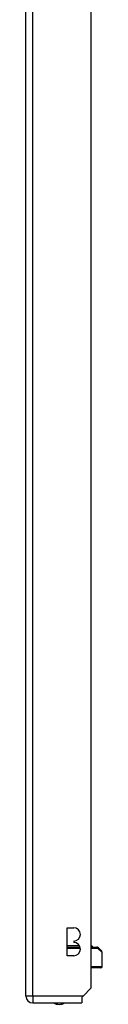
# Model space of a CAD drawing. Header units: inches. Extents: x 12 to 399, y 35 to 188.
# Tile 260 of 377: x 234.07 to 235.16, y 99.73 to 113.8. Entities that reach past the tile are written whole.
import ezdxf

# ---------------------------------------------------------------- set-up
doc = ezdxf.new("R2010")
doc.units = ezdxf.units.IN
doc.header["$MEASUREMENT"] = 0
doc.layers.add('Visible Edges(ANSI)', color=7, linetype='Continuous', lineweight=25)
doc.layers.add('Visible Tangent Edges(ANSI)', color=7, linetype='Continuous', lineweight=25)

msp = doc.modelspace()

# ---------------------------------------------------------------- linework, layer by layer
at = {"layer": 'Visible Edges(ANSI)'}
for p, q in [((234.069, 99.848), (234.069, 129.568)), ((235.003, 99.965), (235.003, 129.568)), ((234.658, 100.424), (234.658, 100.824)), ((234.658, 100.824), (234.753, 100.824)), ((234.753, 100.634), (234.753, 100.614)), ((234.658, 100.546), (234.845, 100.546)), ((234.836, 100.565), (234.666, 100.565)), ((235.003, 100.546), (235.081, 100.546)), ((235.084, 100.546), (235.081, 100.546)), ((235.111, 100.534), (235.147, 100.498)), ((235.159, 100.27), (235.159, 100.47)), ((234.753, 100.424), (234.658, 100.424)), ((235.139, 100.25), (235.003, 100.25)), ((235.003, 99.965), (234.886, 99.848)), ((234.168, 99.749), (234.869, 99.749)), ((234.886, 99.848), (234.869, 99.831)), ((234.869, 99.831), (234.869, 99.749))]:
    msp.add_line(p, q, dxfattribs=at)
at = {"layer": 'Visible Edges(ANSI)', "flags": 128}
msp.add_lwpolyline([(235.111, 100.534), (235.111, 100.535), (235.11, 100.536), (235.109, 100.536), (235.108, 100.537), (235.107, 100.538), (235.106, 100.538), (235.105, 100.539), (235.104, 100.54), (235.103, 100.54), (235.102, 100.541), (235.101, 100.541), (235.1, 100.542), (235.099, 100.543), (235.098, 100.543), (235.097, 100.543), (235.095, 100.544), (235.094, 100.544), (235.093, 100.545), (235.091, 100.545), (235.09, 100.545), (235.088, 100.545), (235.087, 100.546), (235.085, 100.546), (235.084, 100.546)], dxfattribs=at)
at = {"layer": 'Visible Edges(ANSI)'}
for centre, radius, start, end in [((234.753, 100.729), 0.095, 270, 90), ((234.753, 100.519), 0.095, 270, 90), ((234.666, 100.536), 0.0295, 90, 104.107), ((235, 100.536), 0.0295, 19.4712, 83.8614), ((235.12, 100.47), 0.0394, 0, 45), ((235.139, 100.27), 0.0197, 270, 0), ((234.168, 99.848), 0.099, 180, 270), ((234.546, 99.917), 0.188, 243.6399, 296.3601)]:
    msp.add_arc(centre, radius, start, end, dxfattribs=at)
at = {"layer": 'Visible Tangent Edges(ANSI)'}
for p, q in [((234.168, 99.848), (234.168, 129.568)), ((234.848, 100.526), (234.658, 100.526)), ((235.099, 100.526), (235.003, 100.526)), ((235.159, 100.47), (235.099, 100.526)), ((235.003, 100.27), (235.159, 100.27)), ((234.168, 99.848), (234.069, 99.848)), ((234.168, 99.848), (234.168, 99.749)), ((234.886, 99.848), (234.168, 99.848))]:
    msp.add_line(p, q, dxfattribs=at)
at = {"layer": 'Visible Tangent Edges(ANSI)', "flags": 128}
for points in [[(235.099, 100.526), (235.099, 100.526), (235.099, 100.526), (235.099, 100.526), (235.099, 100.526), (235.099, 100.526), (235.099, 100.527), (235.099, 100.527), (235.1, 100.527), (235.1, 100.527), (235.1, 100.527), (235.1, 100.527), (235.1, 100.527), (235.1, 100.527), (235.1, 100.527), (235.1, 100.527), (235.1, 100.527), (235.101, 100.527), (235.101, 100.527), (235.101, 100.528), (235.101, 100.528), (235.101, 100.528), (235.101, 100.528), (235.101, 100.528), (235.101, 100.528)], [(235.101, 100.528), (235.102, 100.529), (235.103, 100.529), (235.104, 100.53), (235.105, 100.53), (235.105, 100.531), (235.106, 100.531), (235.107, 100.532), (235.107, 100.532), (235.108, 100.533), (235.108, 100.533), (235.108, 100.533), (235.109, 100.533), (235.109, 100.534), (235.11, 100.534), (235.11, 100.534), (235.11, 100.534), (235.11, 100.534), (235.111, 100.534), (235.111, 100.534), (235.111, 100.534), (235.111, 100.534), (235.111, 100.534), (235.111, 100.534), (235.111, 100.534)]]:
    msp.add_lwpolyline(points, dxfattribs=at)
at = {"layer": 'Visible Tangent Edges(ANSI)'}
for centre, ratio, start_param in [((235.081, 100.526), 0.880908, 4.712389), ((235.084, 100.526), 0.905633, 4.811348)]:
    msp.add_ellipse(centre, major_axis=(0, 0.0197), ratio=ratio, start_param=start_param, end_param=6.283185, dxfattribs=at)

doc.saveas('drawing.dxf')
